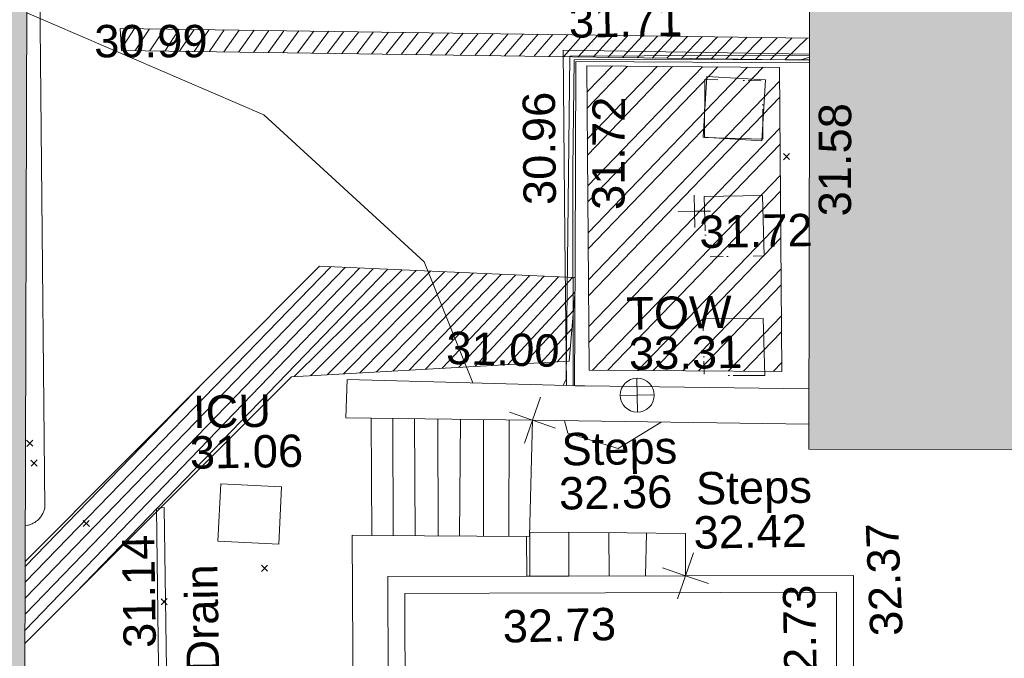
# Model space of a CAD drawing. Header units: millimetres. Extents: x -287732 to 520720, y -88450 to 287754.
# Tile 304 of 383: x 126117 to 137511, y 231778 to 239168. Entities that reach past the tile are written whole.
import ezdxf

# ---------------------------------------------------------------- set-up
doc = ezdxf.new("R2010")
doc.units = ezdxf.units.MM
for name, pattern in [('IMPORT-HIDDEN2 _3_', [4762.5, 3175, -1587.5]), ('IMPORT-UG_ELEC_STREET LIGHTING_QLB2 _2_', [2700, 1500, -300.0000000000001, 0, -250, 150, -300.0000000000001, 0, -200]), ('IMPORT-UG_UNIDENTIFIED_QLA _2_', [2350, 1500, -300.0000000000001, 0, -50, 150, -300.0000000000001, 0, -50])]:
    doc.linetypes.add(name, pattern=pattern)
for name, color, linetype, lineweight, true_color in [('00_TOPO_TOP_OF_WALL', 7, 'Continuous', 9, 0x666666), ('00_UAV_BUILDING_OUTLINE', 5, 'Continuous', 9, 0x0000ff), ('00_UAV_CONCRETE', 9, 'Continuous', 9, 0x808080), ('00_UAV_FENCE', 7, 'Continuous', 9, 0x264c2f), ('00_UAV_LAND_DRAIN', 7, 'Continuous', 9, 0xff7f7f), ('00_UAV_LEVEL_SPOT', 7, 'Continuous', 9, 0x666666), ('00_UAV_PIPE', 140, 'Continuous', 9, 0x00bfff), ('00_UAV_SERV_IC', 5, 'Continuous', 9, 0x0000ff), ('00_UAV_STEPS', 7, 'Continuous', 9, 0x666666), ('00_UAV_TOP_OF_WALL', 7, 'Continuous', 9, 0x666666), ('00_UAV_WALL', 7, 'Continuous', 9, 0x7c00a5), ('00_UAV_WALL_RETAINING', 7, 'Continuous', 9, 0x7c00a5), ('01_DTM_CONTOUR_MNR', 7, 'Continuous', 9, 0xa5a552), ('12333-PUM-2D-U-0001-C01 - Rev2_REVIT IMPORT_dwg', 7, 'Continuous', 9, 0x767676), ('A_RHA_Line', 7, 'Continuous', 9, 0x00a600), ('PUM-CHAMBER EXTENTS', 6, 'IMPORT-HIDDEN2 _3_', 9, 0xff00ff), ('PUM-SCAR', 7, 'Continuous', 9, 0x999999), ('PUM-UNIDENTIFIED UTILITIES-QLA', 7, 'IMPORT-UG_UNIDENTIFIED_QLA _2_', 9, 0x52a500)]:
    doc.layers.add(name, color=color, linetype=linetype, lineweight=lineweight, true_color=true_color)
doc.layers.add('A_RHA_Detail', color=7, linetype='Continuous', lineweight=9)
doc.layers.add('GEN-TEXT', color=7, linetype='Continuous', lineweight=9)
doc.styles.add('Swis721 Lt BT_2', font='swissl.ttf', dxfattribs={"height": 375})
pattern_1 = [(225, (-533641079.65, -725615854.3560001), (88.38834764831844, -88.38834764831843), [])]

# ---------------------------------------------------------------- blocks, each defined once
blk = doc.blocks.new('12333-PUM-2D-U-0001-C01 - Rev2_REVIT IMPORT_dwg_MSL_Node_Linework_1-2077247-Site Location Plan Proposed')
at = {"layer": '00_UAV_STEPS', "color": 254, "true_color": 0xcccccc, "flags": 128}
for points in [[(256.5421955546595, 704.8438894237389), (0, 0), (-704.8438894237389, 256.5421955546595)], [(704.8438894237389, -256.5421955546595), (0, 0), (-256.5421955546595, -704.8438894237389)]]:
    blk.add_lwpolyline(points, dxfattribs=at)
blk = doc.blocks.new('12333-PUM-2D-U-0001-C01 - Rev2_REVIT IMPORT_dwg_TOW-2077249-Site Location Plan Proposed')
at = {"layer": '00_TOPO_TOP_OF_WALL', "color": 254, "true_color": 0xcccccc, "flags": 128}
for points in [[(0, 525.0554400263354), (0, 0), (-525.0554401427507, 0)], [(525.0554401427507, 0), (0, 0), (0, -525.0554400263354)]]:
    blk.add_lwpolyline(points, dxfattribs=at)
at = {"layer": '00_TOPO_TOP_OF_WALL', "color": 254, "true_color": 0xcccccc}
blk.add_circle((0, 0), 525.0554401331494, dxfattribs=at)
blk = doc.blocks.new('12333-PUM-2D-U-0001-C01 - Rev2_REVIT IMPORT_dwg_UAV-2077255-Site Location Plan Proposed')
at = {"layer": '00_UAV_LEVEL_SPOT', "color": 254, "true_color": 0xcccccc, "flags": 128}
for points in [[(500.0000000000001, 0), (0, 0), (0, 500.0000000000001)], [(0, -500.0000000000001), (0, 0), (-500.0000000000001, 0)]]:
    blk.add_lwpolyline(points, dxfattribs=at)
blk = doc.blocks.new('12333-PUM-2D-U-0001-C01 - Rev2_REVIT IMPORT_dwg_MGS62954_T2_Galway_ITM_3d_Rev1-2077680-Site Location Plan Proposed')
at = {"layer": '00_UAV_CONCRETE', "color": 254, "true_color": 0xcccccc}
blk.add_line((534037992.8125167, 725786271.0693449), (534037985.938989, 725785812.7675687), dxfattribs=at)
at = {"layer": '00_UAV_CONCRETE', "color": 254, "true_color": 0xcccccc, "flags": 128}
blk.add_lwpolyline([(534041362.7486716, 725791794.5573869), (534038514.006, 725791892.9585), (534038497.2568781, 725789743.4878302), (534038483.7459459, 725788009.584895)], dxfattribs=at)
at = {"layer": '00_UAV_LAND_DRAIN', "color": 254, "true_color": 0xcccccc, "flags": 128}
blk.add_lwpolyline([(534033507.7019633, 725764811.5966702), (534033618.8120132, 725769810.1173351), (534033620.1505001, 725769870.3319999), (534033710.9611723, 725774809.2069005), (534033783.1505001, 725778735.332), (534033786.2570464, 725779808.4411135), (534033800.7308004, 725784808.1792247), (534033806.1505001, 725786680.3320003), (534033714.1505001, 725786670.3320001), (534033701.021753, 725783635.403292), (534033690.1505001, 725781122.332), (534033646.7268459, 725778636.0494431), (534033612.1504999, 725776656.332), (534033572.6233523, 725773636.6806085), (534033541.1505, 725771232.3320001), (534033494.1242883, 725768637.3769853), (534033425.1505001, 725764831.332), (534033400.665271, 725763638.341874), (534033389.2668344, 725763082.9775764)], dxfattribs=at)
at = {"layer": '00_UAV_PIPE', "color": 254, "true_color": 0xcccccc, "flags": 128}
blk.add_lwpolyline([(534032195.7518206, 725786498.7792832), (534032222.006, 725786501.9585), (534032232.7981554, 725786504.4832227), (534032243.4751199, 725786507.4576591), (534032254.0181624, 725786510.8765916), (534032264.4087868, 725786514.7340217), (534032274.6287644, 725786519.0231823), (534032284.660166, 725786523.7365489), (534032294.485393, 725786528.8658525), (534032304.0872087, 725786534.4020947), (534032313.4487682, 725786540.3355631), (534032322.5536483, 725786546.6558483), (534032327.006, 725786549.9584999), (534032335.6960213, 725786556.838062), (534032344.0903336, 725786564.0754899), (534032352.1742107, 725786571.6580868), (534032359.9334707, 725786579.5725497), (534032367.3545013, 725786587.8049946), (534032374.4242833, 725786596.3409789), (534032381.1304139, 725786605.1655272), (534032387.4611286, 725786614.2631584), (534032393.4053207, 725786623.6179125), (534032398.9525625, 725786633.2133776), (534032404.0931219, 725786643.0327203), (534032408.8179807, 725786653.0587142), (534032413.1188501, 725786663.2737699), (534032416.9881847, 725786673.6599672), (534032420.4191964, 725786684.1990848), (534032423.4058661, 725786694.8726339), (534032425.9429542, 725786705.6618891), (534032493.006, 725795458.9585)], dxfattribs=at)
at = {"layer": '00_UAV_SERV_IC', "color": 254, "true_color": 0xcccccc, "flags": 128}
for points in [[(534040169.0059999, 725791557.9585), (534040847.006, 725791505.9584999), (534040793.0456131, 725790802.3980715), (534040115.0456131, 725790854.3980718)], [(534034464.006, 725786942.9585), (534035167.006, 725786895.9585001), (534035122.7523807, 725786234.0373439), (534034419.7523808, 725786281.0373436)]]:
    blk.add_lwpolyline(points, close=True, dxfattribs=at)
at = {"layer": '00_UAV_STEPS', "color": 254, "true_color": 0xcccccc}
for p, q in [((534036470.0594898, 725787664.7129668), (534036449.8983588, 725786308.5243489)), ((534036720.7959411, 725787657.0685627), (534036702.0653383, 725786302.4028708)), ((534036968.4471253, 725786295.9363213), (534036987.1581118, 725787648.947765)), ((534037249.3412402, 725787640.9543768), (534037214.8359893, 725786289.9551096)), ((534037492.109551, 725786283.2241569), (534037517.6040834, 725787632.7756315)), ((534037784.7671595, 725786276.1197486), (534037813.8774758, 725787623.7429062)), ((534038946.0824285, 725786298.6766105), (534038941.2232025, 725785798.3866242)), ((534039380.991638, 725786286.4477288), (534039359.1886971, 725785792.0945296))]:
    blk.add_line(p, q, dxfattribs=at)
at = {"layer": '00_UAV_STEPS', "color": 254, "true_color": 0xcccccc, "flags": 128}
blk.add_lwpolyline([(534036217.3981228, 725787672.4160573), (534036202.9907179, 725786314.5181541), (534038027.6353947, 725786270.2240024), (534038083.0692115, 725787615.5358412), (534036217.3981228, 725787672.4160573)], dxfattribs=at)
blk.add_lwpolyline([(534038472.0184085, 725785805.4500805), (534038480.1011992, 725786311.779183), (534039830.9942005, 725786273.7944483), (534039822.3109896, 725785785.12264)], close=True, dxfattribs=at)
at = {"layer": '00_UAV_WALL', "color": 254, "true_color": 0xcccccc}
blk.add_line((534038083.0692115, 725787615.5358411), (534041281.0978068, 725787513.3356411), dxfattribs=at)
at = {"layer": '00_UAV_WALL', "color": 254, "true_color": 0xcccccc, "flags": 128}
for points in [[(534041288.8986073, 725787922.3571115), (534038696.9913853, 725788001.5374514), (534038585.0060002, 725788004.9585), (534038483.7459459, 725788009.584895), (534036949.4368198, 725788079.6847982), (534035947.1637779, 725788125.4769024), (534035926.4943786, 725787682.565559), (534036217.3981228, 725787672.4160572)], [(534036104.2378526, 725764808.5729617), (534035630.2775475, 725764808.1553998), (534035689.4244599, 725768411.136259), (534035726.1505, 725770648.332), (534035792.1285502, 725773409.9824679), (534035867.1694063, 725776550.9757928), (534036720.1505, 725776516.3320001), (534036743.9329351, 725777519.1580106), (534036756.1505001, 725778034.332), (534035874.1505001, 725778044.332), (534035917.8358616, 725781645.7849793), (534035974.5345253, 725786320.0640413), (534036202.9907179, 725786314.5181539)], [(534038472.0184085, 725785805.4500805), (534038019.9921241, 725785812.2549295), (534037985.938989, 725785812.7675688), (534036379.0060002, 725785836.9585), (534036343.5869633, 725783484.1751914), (534036283.006, 725779459.9585), (534036491.4555455, 725779456.8204796), (534037085.7291963, 725779447.8742243), (534039248.9596809, 725779415.3087347), (534041668.7411824, 725779378.8811005), (534041674.9963022, 725779794.3904521), (534041697.0119076, 725781256.8229243), (534041750.257991, 725784793.8049322), (534041764.7411824, 725785755.8811003), (534039822.3109896, 725785785.12264)]]:
    blk.add_lwpolyline(points, dxfattribs=at)
blk.add_lwpolyline([(534041475.567997, 725779577.9592772), (534041550.8299727, 725784577.3928086), (534041565.6630056, 725785562.707915), (534037551.5445808, 725785623.136858), (534036572.1791855, 725785637.8803233), (534036511.6606749, 725781617.812187), (534036482.0841768, 725779653.1316853), (534039516.8372066, 725779607.4462076)], close=True, dxfattribs=at)
at = {"layer": '00_UAV_WALL_RETAINING', "color": 254, "true_color": 0xcccccc, "flags": 128}
for points in [[(534041360.849954, 725791695.0014145), (534038658.006, 725791758.9585), (534038608.5148643, 725789463.0953615), (534038577.0901031, 725788005.3201637)], [(534038480.1011992, 725786311.779183), (534038029.6009691, 725786317.9261245), (534038019.992124, 725785812.2549295)]]:
    blk.add_lwpolyline(points, dxfattribs=at)
at = {"layer": '01_DTM_CONTOUR_MNR', "color": 254, "true_color": 0xcccccc, "flags": 128}
for points in [[(534032316.8409532, 725792431.4247524), (534035038.6938386, 725791203.850148), (534036861.9083895, 725789469.365447), (534037400.349969, 725788059.0833642)], [(534038447.4719086, 725788011.2421925), (534038483.6000001, 725788085.0000001), (534038589.87013, 725791820.7792208), (534041164.3984732, 725791787.8266499), (534041362.4691508, 725791779.9012014)], [(534038560.0979484, 725788006.0965055), (534038600.4906362, 725790520.2215868), (534038638.5714287, 725791778.5714285), (534039577.351454, 725791770.192794), (534041361.5167899, 725791729.9658015)], [(534038453.4041832, 725787603.7009537), (534038489.9808607, 725787457.7117747), (534039069.5527696, 725787270.793196), (534039572.9261433, 725787567.9241104)]]:
    blk.add_lwpolyline(points, dxfattribs=at)
at = {"xscale": 0.375, "yscale": 0.375, "zscale": 0.375}
for name, p in [('12333-PUM-2D-U-0001-C01 - Rev2_REVIT IMPORT_dwg_UAV-2077255-Site Location Plan Proposed', (534040000.0000001, 725790000)), ('12333-PUM-2D-U-0001-C01 - Rev2_REVIT IMPORT_dwg_TOW-2077249-Site Location Plan Proposed', (534039301.006, 725787883.9585001)), ('12333-PUM-2D-U-0001-C01 - Rev2_REVIT IMPORT_dwg_MSL_Node_Linework_1-2077247-Site Location Plan Proposed', (534038083.0692115, 725787615.5358411)), ('12333-PUM-2D-U-0001-C01 - Rev2_REVIT IMPORT_dwg_MSL_Node_Linework_1-2077247-Site Location Plan Proposed', (534039822.3109896, 725785785.12264))]:
    blk.add_blockref(name, p, dxfattribs=at)
at = {"layer": '00_UAV_BUILDING_OUTLINE', "color": 251, "true_color": 0x666666, "insert": (534041435.8492041, 725789916.717615), "char_height": 375, "width": 1495.902363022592, "attachment_point": 1, "rotation": 88.90739533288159, "line_spacing_factor": 1.005061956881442, "style": 'Swis721 Lt BT_2'}
blk.add_mtext('31.58', dxfattribs=at)
at = {"layer": '00_UAV_CONCRETE', "color": 251, "true_color": 0x666666, "insert": (534038024.3875789, 725790105.1927565), "char_height": 375, "width": 1495.902363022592, "attachment_point": 1, "rotation": 89.55354841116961, "line_spacing_factor": 1.005061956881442, "style": 'Swis721 Lt BT_2'}
blk.add_mtext('30.96', dxfattribs=at)
at = {"layer": '00_UAV_FENCE', "color": 251, "true_color": 0x666666, "insert": (534033093.3509043, 725792277.9912409), "char_height": 375, "width": 1495.902363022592, "attachment_point": 1, "rotation": 359.02454442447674, "line_spacing_factor": 1.005061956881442, "style": 'Swis721 Lt BT_2'}
blk.add_mtext('30.99', dxfattribs=at)
at = {"layer": '00_UAV_LAND_DRAIN', "color": 251, "true_color": 0x666666, "char_height": 375, "attachment_point": 1, "line_spacing_factor": 1.005061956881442, "style": 'Swis721 Lt BT_2'}
for s, insert, width, rotation in [('31.14', (534033306.2269902, 725785059.6118125), 1495.902363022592, 89.83413477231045), ('Land Drain', (534034033.2654653, 725783451.1146829), 2963.311347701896, 90)]:
    blk.add_mtext(s, dxfattribs=dict(at, insert=insert, width=width, rotation=rotation))
at = {"layer": '00_UAV_LEVEL_SPOT', "insert": (534040051.8765643, 725789949.1441547), "char_height": 375, "width": 1495.902363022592, "attachment_point": 1, "line_spacing_factor": 1.005061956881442, "style": 'Swis721 Lt BT_2'}
blk.add_mtext('31.72', dxfattribs=at)
at = {"layer": '00_UAV_SERV_IC', "color": 251, "true_color": 0x666666, "char_height": 375, "attachment_point": 1, "line_spacing_factor": 1.005061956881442, "style": 'Swis721 Lt BT_2'}
for s, insert, width in [('31.71', (534038585.5606508, 725792408.0707957), 1495.902363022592), ('ICU', (534034157.7249945, 725787968.0992165), 1021.012723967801), ('31.06', (534034112.8968439, 725787497.7202156), 1495.902363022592)]:
    blk.add_mtext(s, dxfattribs=dict(at, insert=insert, width=width))
at = {"layer": '00_UAV_STEPS', "char_height": 375, "attachment_point": 1, "line_spacing_factor": 1.005061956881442, "style": 'Swis721 Lt BT_2'}
for s, insert, width in [('Steps', (534038413.3789533, 725787460.595344), 1552.889119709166), ('32.36', (534038375.8595325, 725786950.4738364), 1495.902363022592), ('Steps', (534039962.3803866, 725786980.721221), 1552.889119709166), ('32.42', (534039924.8609656, 725786470.5997136), 1495.902363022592)]:
    blk.add_mtext(s, dxfattribs=dict(at, insert=insert, width=width))
at = {"layer": '00_UAV_TOP_OF_WALL', "char_height": 375, "attachment_point": 1, "line_spacing_factor": 1.005061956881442, "style": 'Swis721 Lt BT_2'}
for s, insert, width in [('TOW', (534039190.1945944, 725789018.3817598), 1343.937678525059), ('33.31', (534039212.6565018, 725788554.5338372), 1495.902363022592)]:
    blk.add_mtext(s, dxfattribs=dict(at, insert=insert, width=width))
at = {"layer": '00_UAV_WALL', "color": 251, "true_color": 0x666666, "char_height": 375, "width": 1495.902363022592, "attachment_point": 1, "line_spacing_factor": 1.005061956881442, "style": 'Swis721 Lt BT_2'}
for s, insert, rotation in [('31.00', (534037109.5630185, 725788659.5254502), 357.3840751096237), ('32.37', (534041949.8609921, 725785041.7455943), 91.38754466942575), ('32.73', (534040945.5524475, 725784347.337853), 89.98480113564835), ('32.73', (534037696.7839398, 725785422.6391405), 0.3379106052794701)]:
    blk.add_mtext(s, dxfattribs=dict(at, insert=insert, rotation=rotation))
at = {"layer": '00_UAV_WALL_RETAINING', "color": 251, "true_color": 0x666666, "insert": (534038815.3161215, 725790037.5067288), "char_height": 375, "width": 1495.902363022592, "attachment_point": 1, "rotation": 88.76508574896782, "line_spacing_factor": 1.005061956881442, "style": 'Swis721 Lt BT_2'}
blk.add_mtext('31.72', dxfattribs=at)
blk = doc.blocks.new('12333-PUM-2D-U-0001-C01 - Rev2_REVIT IMPORT_dwg-1620468-Site Location Plan Proposed')
at = {"layer": 'PUM-CHAMBER EXTENTS', "true_color": 0xffaaff}
h = blk.add_hatch(dxfattribs=at)
h.set_pattern_fill('FP_3', color=211, style=0, pattern_type=2)
h.set_pattern_definition([(45, (-533641079.65, -725615854.3560001), (-265.1650429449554, 265.1650429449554), []), (45, (-533640902.873, -725615854.3560001), (-265.1650429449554, 265.1650429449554), [])])
h.paths.add_polyline_path([(399900.3501528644, 172273.6438213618), (399933.3501529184, 175792.6438213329), (397703.350152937, 175849.6438213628), (397670.350152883, 172330.6438213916)])
at = {"layer": 'PUM-SCAR', "true_color": 0xdddddd}
h = blk.add_hatch(dxfattribs=at)
h.set_pattern_fill('FP_13', color=254, style=0, pattern_type=2)
h.set_pattern_definition(pattern_1)
h.paths.add_polyline_path([(400281.7652384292, 175870.2769321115), (400278.9537443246, 176126.0490083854), (392312.3501528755, 176378.6438213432), (392322.3501528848, 176122.6438212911), (400281.2644223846, 175870.292811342)])
h = blk.add_hatch(dxfattribs=at)
h.set_pattern_fill('FP_13', color=254, style=0, pattern_type=2)
h.set_pattern_definition(pattern_1)
h.paths.add_polyline_path([(391088.3283166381, 169283.6795208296), (394223.3501528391, 172312.6438213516), (397440.3501529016, 172437.6438213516), (397518.3501528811, 173207.6438213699), (397517.3501528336, 173404.6438212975), (394571.3501528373, 173585.6438212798), (391107.5848834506, 170227.136472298), (391105.7676014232, 170138.1004889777)])
at = {"layer": 'GEN-TEXT', "color": 253, "true_color": 0xaaaaaa}
for p, q in [((399960.9948138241, 174724.288482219), (400031.7054919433, 174794.9991603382)), ((400031.7054919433, 174724.288482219), (399960.9948138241, 174794.9991603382)), ((391146.9948138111, 171560.2884822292), (391217.7054919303, 171630.9991603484)), ((391217.7054919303, 171560.2884822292), (391146.9948138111, 171630.9991603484)), ((391192.994813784, 171330.2884822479), (391263.7054919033, 171400.9991603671)), ((391263.7054919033, 171330.2884822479), (391192.994813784, 171400.9991603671)), ((391784.9948138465, 170621.2884823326), (391855.7054919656, 170691.9991604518)), ((391855.7054919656, 170621.2884823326), (391784.9948138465, 170691.9991604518)), ((393837.9948138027, 170066.2884822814), (393908.7054919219, 170136.9991604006)), ((393908.7054919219, 170066.2884822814), (393837.9948138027, 170136.9991604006)), ((392670.9948137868, 169700.2884822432), (392741.705491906, 169770.9991603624)), ((392741.705491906, 169700.2884822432), (392670.9948137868, 169770.9991603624))]:
    blk.add_line(p, q, dxfattribs=at)
at = {"layer": 'PUM-CHAMBER EXTENTS', "color": 211, "linetype": 'Continuous', "true_color": 0xffaaff, "flags": 128}
blk.add_lwpolyline([(397670.3501528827, 172330.6438213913), (399900.3501528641, 172273.6438213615), (399933.3501529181, 175792.6438213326), (397703.3501529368, 175849.6438213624)], close=True, dxfattribs=at)
at = {"layer": 'PUM-SCAR', "color": 254, "true_color": 0xdddddd}
blk.add_line((400281.7652384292, 175870.2769321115), (392322.3501528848, 176122.6438212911), dxfattribs=at)
at = {"layer": 'PUM-SCAR', "color": 254, "true_color": 0xdddddd, "flags": 128}
for points in [[(392322.3501528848, 176122.6438212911), (392312.3501528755, 176378.6438213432), (400286.6386407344, 176125.8053455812)], [(397517.3501528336, 173404.6438212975), (394571.3501528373, 173585.6438212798), (391107.5848834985, 170227.1364723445)], [(391088.3283166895, 169283.6795208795), (394223.3501528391, 172312.6438213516), (397440.3501529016, 172437.6438213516), (397518.3501528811, 173207.6438213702)]]:
    blk.add_lwpolyline(points, dxfattribs=at)
at = {"layer": 'PUM-UNIDENTIFIED UTILITIES-QLA', "color": 9, "true_color": 0xc5e1aa, "flags": 128}
for points in [[(399725.350152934, 174966.6438213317), (399051.350152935, 174996.6438213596), (399066.3501528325, 175669.6438213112), (399740.3501527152, 175639.6438212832)], [(399037.350152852, 174314.6438213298), (399712.3501528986, 174314.6438213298), (399719.3501528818, 173616.643821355), (399044.3501528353, 173616.643821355)], [(399701.3501528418, 172231.6438213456), (399694.3501528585, 172890.6438213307), (398994.3501529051, 172900.6438213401), (399001.3501528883, 172241.643821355)]]:
    blk.add_lwpolyline(points, close=True, dxfattribs=at)
blk.add_blockref('12333-PUM-2D-U-0001-C01 - Rev2_REVIT IMPORT_dwg_MGS62954_T2_Galway_ITM_3d_Rev1-2077680-Site Location Plan Proposed', (-533641079.6498471, -725615854.3561786))

msp = doc.modelspace()

# ---------------------------------------------------------------- hatches: boundary and pattern name
at = {"layer": 'A_RHA_Detail', "true_color": 0xc0c0c0}
h = msp.add_hatch(color=9, dxfattribs=at)
h.paths.add_polyline_path([(-80880.60083809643, -68502.79057078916), (-80400.865924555, -68483.41509113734), (-80400.865924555, -62984.64684185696), (-24474.85765177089, -63009.32043784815), (-24456.14471271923, -50840.30023858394), (-36622.55041039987, -50831.65104353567), (-36622.55041039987, -44228.57792613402), (-50959.0526582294, -44218.38599194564), (-50959.0526582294, -42573.78171514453), (-54563.9325804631, -42571.21897729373), (-54565.69773352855, -45054.17447474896), (-92408.82109321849, -45027.27149621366), (-92411.78875845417, -49201.74309222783), (-100061.9988811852, -49201.74309222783), (-100052.2214449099, -64852.82557838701), (-86120.90825229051, -64852.82557838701), (-86092.1662649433, -62957.90041523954), (-84861.10047608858, -62957.90041523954), (-84854.79052929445, -68240.109737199), (-80870.60226892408, -68240.10973722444)])
h.paths.add_polyline_path([(-137238.9269902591, -68461.9384092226), (-132719.7426408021, -68433.0633692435), (-132847.0731201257, -62850.04282283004), (-130454.6837966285, -62916.63108078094), (-130498.2830220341, -61355.85393642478), (-117581.136331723, -61423.42893438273), (-117492.3908565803, -49183.91309190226), (-125136.5200282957, -49178.47881952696), (-125133.572703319, -45032.61887136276), (-163007.1824077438, -45005.6942194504), (-163007.1824076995, -44090.2963411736), (-163123.8521269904, -44090.21339942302), (-163122.6389897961, -42383.75184302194), (-166563.8543419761, -42383.75184298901), (-166565.034908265, -44044.39824208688), (-193158.4656786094, -44025.49275805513), (-193195.152889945, -62863.65652504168), (-137269.7106414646, -62916.63108078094), (-137254.3708868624, -65679.90523788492)])
h.paths.add_polyline_path([(120310.9497607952, -32334.28230164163), (120312.4652266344, -31610.73011961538), (133451.2244789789, -31638.24899384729), (133469.2230092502, -19717.98315780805), (121295.7536929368, -19692.48606430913), (121319.8434528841, -8190.941560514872), (112277.0825930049, -8172.001674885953), (112263.1770823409, -14811.1234547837), (78285.85310969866, -14739.95861438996), (78292.82277619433, -8167.077575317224), (75241.99098605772, -8160.673431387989), (69355.76844233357, -8152.931592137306), (69353.6659720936, -9156.74635762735), (68372.60878945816, -9154.691552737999), (68372.60878945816, -13705.52853215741), (69333.7233474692, -13707.54156770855), (69325.07112547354, -16249.53369228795), (66623.4489111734, -16249.53369228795), (66619.79243935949, -17995.29925530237), (65989.07757494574, -17995.2992552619), (65985.44262772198, -19730.78799483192), (57152.23993377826, -19712.28702421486), (57127.42535098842, -31559.89463417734), (70277.87165424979, -31587.43801817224), (70277.87165431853, -32271.7414715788), (78263.96947909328, -32285.12944888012), (78266.62661740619, -31019.79372153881), (112335.8856506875, -31091.15111860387), (112335.8856506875, -32317.57330553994), (119781.4233959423, -32333.17321913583)])
h.paths.add_polyline_path([(7503.717409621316, -1791.439263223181), (15482.43097392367, -674.0213231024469), (15484.0826588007, 148.1327206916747), (56188.28042539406, 205.5276654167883), (56155.84326007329, 14338.3166313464), (18016.62665935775, 14236.48149539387), (17967.9025208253, 34313.18372071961), (21727.10644863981, 34324.0692624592), (21708.90974962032, 40608.10218321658), (18009.66447159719, 40608.10218321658), (17995.54603706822, 45483.75063442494), (9770.084204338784, 45420.6329473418), (3966.213879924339, 45446.76585222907), (3984.771235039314, 14176.56786832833), (1023.062455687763, 14176.56786837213), (-276.5134647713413, 14190.52623461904), (-231.6790044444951, 5968.135265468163), (-226.4491536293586, 193.7444677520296), (553.0869992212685, 183.4716499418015), (7477.609307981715, 143.2867586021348), (7488.638446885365, -674.0213231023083)])
h.paths.add_polyline_path([(77755.59663317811, 53.47451145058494), (77729.51881611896, 1699.844979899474), (94464.47132486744, 1659.976083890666), (94606.37913471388, 17991.390236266), (88810.4190114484, 18015.03260816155), (88799.89418497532, 14436.74271609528), (69413.88950349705, 14457.8773889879), (69377.35724448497, 99.62816357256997), (75241.99098605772, 67.32134432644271)])
h.paths.add_polyline_path([(61252.12079701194, 46453.95617366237), (105774.7348988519, 46472.68783506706), (105768.2642198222, 61852.61234306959), (92285.13876309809, 61852.61234306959), (92308.59670399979, 65784.30757140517), (96107.4668000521, 65767.60445243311), (96059.68081117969, 75209.20847378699), (101084.8427276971, 75071.88872764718), (104988.0046543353, 74765.36560406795), (108403.6894220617, 74363.8408943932), (112009.2703903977, 73787.25420861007), (115645.3524815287, 73049.69667206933), (116890.8108051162, 72761.69136252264), (120208.9929833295, 71893.18353872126), (120865.241739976, 71703.68484519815), (124135.6329506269, 70669.67317906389), (127435.6253142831, 69480.50055823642), (127820.4368670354, 69394.93141813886), (128274.3081769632, 69331.69585753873), (128731.8791144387, 69306.66104516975), (129189.9401488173, 69320.00258290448), (129645.2782985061, 69371.62688826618), (130094.6997111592, 69461.17185603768), (130535.0520071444, 69588.00939074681), (130963.246434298, 69751.24981927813), (131376.2795165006, 69949.74812590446), (131771.2541232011, 70182.11198903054), (132162.5575600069, 70460.5404660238), (132496.0921583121, 70741.69081113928), (132820.871367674, 71064.98072578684), (133117.4593294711, 71414.31364272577), (133383.77568926, 71787.23923950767), (133616.5473239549, 72178.5372844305), (133817.1647262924, 72590.54524898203), (133982.6025969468, 73017.89547513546), (134111.7005086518, 73457.59040801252), (134203.5529320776, 73906.54590458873), (134257.5155883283, 74361.61286216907), (134272.5462649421, 74819.5993153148), (134250.5259875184, 75277.29281745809), (134189.6227572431, 75731.48297747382), (134090.9274700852, 76178.98397757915), (133955.1324028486, 76616.65691993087), (133783.1900598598, 77041.43184345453), (133576.3064937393, 77450.32925647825), (133335.932843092, 77840.48103920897), (133063.7551572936, 78209.15055532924), (132761.6825665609, 78553.75185442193), (132431.8338935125, 78871.8678050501), (132076.5227905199, 79161.26705197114), (131698.2415080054, 79419.91966861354), (131299.6434187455, 79646.01139197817), (131093.5942456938, 79746.34209763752), (132146.0467355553, 83110.22226145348), (122787.7632953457, 86282.54285518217), (121604.3555412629, 82800.3591886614), (117095.9864227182, 83870.84033785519), (116841.9598400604, 83526.35449572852), (116120.5435466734, 91221.93611972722), (110237.7341284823, 91274.27491021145), (110194.3680786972, 90435.39030214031), (104988.0046543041, 90486.49901390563), (104973.2761846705, 94309.82427956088), (103746.1314668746, 94309.8242795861), (103839.9937121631, 122852.1474271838), (96365.09202306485, 122931.9599470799), (96350.3400238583, 123952.4168585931), (104555.5505249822, 123902.1925226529), (104607.3234458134, 120248.5396156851), (125502.5015002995, 120134.1933400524), (125662.0200253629, 137657.3796882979), (114479.5865733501, 137699.2256881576), (114382.306264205, 129149.9458158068), (104644.159003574, 129187.9975073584), (104577.9931702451, 126217.3903144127), (101184.4926406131, 126159.1566967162), (101264.6166812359, 135959.2655565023), (89967.23178808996, 135988.8856164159), (89927.63362986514, 125823.6463181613), (93630.53562302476, 125840.7948842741), (93580.65688892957, 122931.9599470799), (88697.38835376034, 122904.7310126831), (88679.3898954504, 95739.09143775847), (86378.25848996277, 95739.09143775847), (86378.18187189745, 96178.1008337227), (83279.50743284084, 96200.92083327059), (83273.62493422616, 95735.74732133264), (70169.67509619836, 95733.22421950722), (70166.26842742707, 96272.07409347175), (66674.99731294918, 96257.14073655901), (66654.74538556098, 95755.71092136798), (65784.77231079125, 95755.71092136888), (65887.65094984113, 117470.630565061), (53473.3427162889, 117487.9046429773), (53434.44066309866, 98570.46349063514), (40649.41626916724, 98570.46349063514), (40610.16711559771, 94406.01479078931), (38853.82372868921, 94410.36303440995), (38848.65589191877, 89463.65332729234), (40612.46601912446, 89518.45976927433), (40665.38257362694, 86257.73741128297), (38372.19584460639, 86305.72309285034), (38369.79374539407, 76901.0507917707), (50937.9512507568, 76944.40198294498), (50922.88567286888, 74598.78180889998), (56484.9061132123, 74588.85093771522), (56484.9061132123, 75194.85181995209), (92465.4037153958, 75233.0258166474), (92645.92783662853, 71766.64845094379), (89810.55521366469, 69362.83965827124), (85313.16173974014, 69360.94750420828), (85313.16173974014, 66907.4050808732), (75210.14498263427, 66903.15451589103), (75210.14498263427, 63815.70944550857), (70819.40014309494, 63815.70999200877), (70819.21601505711, 64253.35708059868), (69456.83415683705, 64253.35708059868), (69455.7195737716, 66901.99623166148), (61303.32856759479, 66898.5668068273), (61304.56054988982, 63970.32021231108), (70500.41048208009, 63970.32021219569), (70500.4088543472, 61852.59006207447), (61245.6438848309, 61848.69637488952), (61252.03558504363, 46656.49344428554)])
h.paths.add_polyline_path([(-17153.16561239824, 48569.32684293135), (-17153.16561224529, 60770.38083685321), (-29362.88357759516, 60774.70428694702), (-29362.88357759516, 67399.20394580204), (-43507.24466814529, 67405.01911303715), (-43488.5313307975, 69093.07334175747), (-45766.41866231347, 69109.32868388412), (-45794.3462003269, 67405.01911303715), (-47272.11273194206, 67404.2124544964), (-47272.44887633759, 66454.91798908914), (-86004.56386332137, 66468.63299519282), (-86006.66970787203, 60521.58362721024), (-92662.87722510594, 60521.58362721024), (-92665.2138765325, 50184.35611932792), (-79752.0168396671, 50179.78309939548), (-79752.016597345, 48591.4932381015), (-17157.7163123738, 48569.32845417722)])
h.paths.add_polyline_path([(-201056.4185878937, 48628.75479108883), (-138377.9751621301, 48634.64535779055), (-138377.9751621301, 50133.28201003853), (-125467.710581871, 50134.49626164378), (-125468.6909603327, 60566.1903686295), (-132186.8595614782, 60565.86652591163), (-132187.4203588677, 66533.0197876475), (-170643.3098734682, 66805.61809689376), (-170643.3098732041, 67738.78475848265), (-200340.0100486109, 67488.93693764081), (-200348.7171487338, 60827.78025104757), (-201057.5650552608, 60827.71357558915), (-201056.6510294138, 51102.04313372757)])
h.paths.add_polyline_path([(-240051.5126725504, 54769.19491160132), (-239444.490259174, 54811.10754483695), (-239186.5396223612, 54841.92927608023), (-238764.8191577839, 54940.98166103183), (-238382.4735933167, 55122.46891388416), (-237990.3402229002, 55354.87497234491), (-237269.2031023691, 55936.21515020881), (-237032.4836384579, 56225.56611516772), (-236793.0039602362, 56569.31473944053), (-236554.5880578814, 57004.26389721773), (-236432.7219585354, 57267.46508908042), (-236300.081527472, 57753.26238983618), (-236250.7285154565, 58017.17885684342), (-236235.6490609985, 58516.21786804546), (-236233.2538429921, 58987.85640053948), (-236213.7029795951, 59823.48083769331), (-236363.8287855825, 59820.86038205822), (-236634.0279869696, 60698.06075827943), (-236391.9547756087, 61432.19726339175), (-236225.4740089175, 61435.10319600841), (-236201.6036569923, 62637.68779596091), (-232563.5271750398, 62639.28734435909), (-232563.5271750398, 63049.03842404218), (-232732.1945866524, 63049.15302218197), (-232860.1521277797, 63457.95890274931), (-232731.606808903, 63914.24862697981), (-232560.8209656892, 63914.24862697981), (-232515.1276847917, 70598.00033009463), (-240628.6947849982, 70598.85496273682), (-240629.7923196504, 72350.98321577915), (-246412.6011212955, 72347.36085933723), (-246412.6011212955, 70616.45923936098), (-254449.5805725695, 70618.60952619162), (-254454.637144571, 70754.06491720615), (-254469.7140363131, 73191.66276250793), (-263883.2532625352, 73267.83063688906), (-263902.4181505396, 68260.74348553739), (-263714.8217520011, 68259.82096572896), (-263552.9672900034, 67819.65434396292), (-263719.0883117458, 67392.2068408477), (-263913.6298699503, 67392.20684284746), (-263956.7001913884, 58633.76423459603), (-260181.1963171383, 58611.22607638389), (-260192.3146983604, 56354.25111579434), (-257184.684388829, 56339.46086021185), (-257213.4419957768, 57092.93866021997), (-257338.5163846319, 57093.27331223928), (-257471.0109294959, 57531.74572308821), (-257338.5163845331, 58062.22513696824), (-257203.4956297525, 58064.06881289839), (-257173.5751889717, 58598.54056692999), (-256478.2273617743, 58575.27357994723), (-256478.2273617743, 58788.51859473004), (-256013.0091299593, 58911.92701534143), (-255397.0786664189, 58780.99767617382), (-255397.0786664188, 58595.982422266), (-243809.885361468, 58585.92793201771), (-243805.3570672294, 58352.04527760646), (-243740.939469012, 57884.52572680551), (-243619.0830608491, 57421.84877545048), (-243424.3877545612, 56943.65915412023), (-243247.1437899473, 56608.24157713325), (-243003.0710579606, 56249.99021479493), (-242732.2093200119, 55932.75703082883), (-242371.7230178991, 55603.12658811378), (-242141.255125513, 55424.88676767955), (-241804.9643037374, 55216.88439822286), (-241529.4640827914, 55077.02869055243), (-241100.6275144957, 54917.18295003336), (-240836.2134980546, 54840.82833176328), (-240453.4486195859, 54788.60784130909), (-240218.9578693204, 54777.28227442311)])
h.paths.add_polyline_path([(40276.69022552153, 59895.36417752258), (40328.62676029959, 69196.9439153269), (36588.99968785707, 69217.8245910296), (36619.46637569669, 74674.25962428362), (32264.36460078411, 74687.02318924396), (32233.48293867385, 69156.26826306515), (11916.69390495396, 69269.70959686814), (11966.66200111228, 78218.75165974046), (29087.509017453, 78123.15526808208), (29143.44567205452, 88141.1370047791), (15719.348796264, 88216.09212953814), (15732.60379610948, 90589.9978889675), (4594.294101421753, 90652.19003489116), (4525.129359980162, 78265.12250449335), (10096.76365553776, 78234.01258731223), (10077.43887221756, 74773.03821910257), (4547.641142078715, 74803.91453678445), (4465.579974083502, 60107.1600234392), (19125.89094760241, 60025.30234268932), (19139.86249374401, 62527.53804644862), (31738.59196305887, 62457.19146404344), (31724.55430858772, 59943.11609815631), (38369.79364225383, 59906.01157293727)])
h.paths.add_polyline_path([(-246083.0241259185, 72334.29150213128), (-246083.0594797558, 72334.30275087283), (-246208.2905500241, 72334.29150213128)])
h.paths.add_polyline_path([(-114575.3004830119, 112178.0758695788), (-114575.3246435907, 112178.0758695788), (-114707.2752166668, 115801.5811617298)])
h.paths.add_polyline_path([(-154699.9178765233, 101760.4080976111), (-114382.050333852, 101776.0542914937), (-114382.050333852, 106926.9360164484), (-113755.641395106, 106927.1792101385), (-113757.5507412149, 111847.2721531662), (-114431.6837526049, 111847.2721531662), (-114431.8097758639, 112178.0758695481), (-114575.3004830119, 112178.0758695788), (-114578.9984943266, 121707.2390833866), (-123056.9849702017, 121707.2390833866), (-123068.8201032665, 156452.7036899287), (-119381.2340625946, 156454.1348067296), (-119381.2340625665, 160165.8597952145), (-115501.031452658, 160167.3662801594), (-115503.3750945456, 166206.5793118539), (-132411.7987151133, 166599.6604729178), (-132411.8243278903, 166665.6603411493), (-135275.0124468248, 166664.5490317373), (-135275.0124468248, 166628.1883101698), (-135911.3205076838, 166628.1944502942), (-135911.3479256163, 166352.1604668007), (-152521.1633846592, 166345.7146753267), (-152518.3680955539, 159142.6836790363), (-150699.3133726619, 159117.9265656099), (-150758.5477087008, 122560.691203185), (-151059.2005266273, 122560.691203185), (-151061.0981347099, 121302.4374932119), (-154138.3148337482, 121372.6012653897), (-154138.3148337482, 121865.1834517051), (-154704.3888425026, 121867.2611370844), (-154688.5451973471, 119352.3937021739), (-154745.5933227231, 119352.3715636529), (-154745.5763474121, 118722.1532660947), (-160794.1544526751, 118748.7442832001), (-160794.1544526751, 119410.5425977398), (-163852.1622693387, 119422.408321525), (-163855.0715294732, 118762.2003111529), (-167568.6765459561, 118778.5256058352), (-166634.6619849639, 124395.1277019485), (-166930.050559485, 124500.0918161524), (-167568.6765459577, 124707.6250903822), (-168028.2173235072, 124841.3808647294), (-168630.5006276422, 124991.3056740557), (-169238.2056069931, 125117.4693074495), (-169850.3952285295, 125219.6772876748), (-170466.1255403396, 125297.7720169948), (-171089.11025998, 125351.8553033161), (-171704.4065937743, 125381.1774255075), (-172325.0479971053, 125386.3595015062), (-172782.2248668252, 125374.5832362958), (-173401.7764235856, 125337.4554476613), (-174109.844898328, 125263.4341236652), (-174634.1213722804, 125190.4100126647), (-175245.0145766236, 125080.719099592), (-176047.1958093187, 124895.7675260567), (-176665.4852587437, 124724.7228134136), (-177045.3001228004, 124609.1129151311), (-177631.5127792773, 124405.2077276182), (-176665.4852586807, 118818.5158794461), (-177558.9402083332, 118822.4435768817), (-177662.2853368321, 125263.4341236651), (-176365.3912351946, 126542.9270807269), (-159462.2970490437, 126319.910391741), (-157057.7396790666, 128609.0850976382), (-157060.6673204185, 136153.1661957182), (-158638.8016610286, 137740.2441626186), (-159352.3735831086, 137740.2441626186), (-161634.4140634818, 140201.1078539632), (-168727.9404945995, 140256.8191146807), (-171035.0401161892, 137942.8847305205), (-174184.1459014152, 137942.8847305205), (-176460.1167434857, 140292.2858551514), (-177341.6856934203, 140292.2858551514), (-177341.7113613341, 140358.4281613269), (-183428.5803825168, 140356.0660244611), (-185921.6385985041, 137917.4639994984), (-185921.6385985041, 131757.3091155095), (-186906.8767412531, 131756.9267733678), (-187725.3914540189, 130809.9989183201), (-187724.058890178, 127376.1828148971), (-186481.0281350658, 126304.5577463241), (-186479.4846754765, 122327.2959175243), (-185176.2828158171, 121059.4673825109), (-180304.1129154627, 121059.4673824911), (-180304.1136492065, 118802.0484409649), (-193555.3706955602, 118802.0484409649), (-193555.368699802, 133117.8341649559), (-192593.6442938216, 133118.2073819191), (-192593.6442938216, 134200.8158367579), (-192224.6284783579, 134200.9592041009), (-192225.5653014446, 136615.0101267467), (-192595.0012460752, 136615.0101267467), (-192595.4357332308, 137734.4745165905), (-193589.2709668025, 137734.4746851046), (-193589.2685988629, 147474.570583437), (-193163.2062206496, 147492.8644732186), (-192765.7252967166, 147531.087133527), (-192359.9383250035, 147589.5931622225), (-192199.8207947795, 147616.5827294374), (-191882.7548926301, 147682.9245600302), (-191568.5380070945, 147761.6632019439), (-191257.654638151, 147852.677242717), (-190828.6072909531, 148002.2045655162), (-190647.7999969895, 148070.9514233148), (-190349.7690789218, 148197.8750094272), (-190056.9509284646, 148336.4013817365), (-189769.797051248, 148486.3169427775), (-189405.3590254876, 148698.0567944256), (-189132.906026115, 148873.2749095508), (-188867.542109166, 149059.0543929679), (-188609.6764469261, 149255.1087866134), (-188354.9814055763, 149465.3525772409), (-188079.6339208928, 149713.879248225), (-187884.9836199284, 149901.8220103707), (-187545.928247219, 150265.8040604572), (-187446.29984479, 150378.3960832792), (-187241.3270201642, 150629.2310214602), (-187046.3599558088, 150887.9197697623), (-186861.6992771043, 151154.0634500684), (-186546.1373636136, 151669.829875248), (-186524.4196769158, 151707.0632450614), (-163675.2898318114, 151669.829875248), (-163687.5843045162, 148134.07679455), (-157303.6541541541, 148136.492106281), (-157303.6541541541, 155759.91501608), (-157557.4317586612, 155765.0384228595), (-157555.9168973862, 166678.0466575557), (-187009.2021991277, 166699.7464767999), (-187013.0952111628, 162054.4009359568), (-188707.17754695, 162044.5925187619), (-188705.9961892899, 155021.5333641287), (-188737.9999316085, 154650.5326604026), (-188799.0133969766, 154283.1866125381), (-188857.2045401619, 154035.4341107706), (-188966.1106131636, 153679.3368924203), (-189102.6200311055, 153332.8820747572), (-189265.8911675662, 152998.2056672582), (-189454.9174011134, 152677.371060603), (-189645.2484685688, 152421.3220123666), (-189916.9563410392, 152104.2450531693), (-190212.7041973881, 151809.4634871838), (-190530.6686598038, 151538.7947471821), (-190868.8893671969, 151293.9075915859), (-191225.281078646, 151076.3118324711), (-191597.6465194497, 150887.3490191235), (-192092.8415776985, 150682.5621956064), (-192519.2468154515, 150561.8451365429), (-192903.8930791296, 150482.240889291), (-193187.215491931, 150440.8868273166), (-193594.1866364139, 150407.1257787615), (-193594.5952989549, 151459.9895227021), (-205369.2399268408, 151455.4201247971), (-205354.4523517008, 113350.0822379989), (-207187.1580384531, 113349.3710182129), (-207184.3024929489, 105991.0636522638), (-205312.8748221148, 105991.1901500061), (-205311.2362476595, 101769.6553082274), (-175488.6451201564, 101781.2285901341), (-175488.6451201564, 110889.6985621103), (-154703.4627663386, 110897.5679794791), (-154700.2792295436, 102691.5597281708)])
h.paths.add_polyline_path([(193735.9435693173, 113047.8274774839), (208865.0938716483, 114991.0266430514), (208976.1154123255, 114126.6471160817), (216447.8967332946, 115086.3281915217), (216038.7305308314, 118271.9702413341), (232648.5073383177, 120405.3421626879), (233425.993615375, 114352.0734369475), (240632.2017567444, 115277.6440988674), (239854.8412683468, 121329.9334727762), (256406.8682407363, 123455.8879629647), (257091.7572256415, 118089.1198988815), (264572.2871227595, 119040.8180953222), (261877.8350555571, 138524.7609215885), (259178.7147038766, 138221.6086035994), (259197.3483655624, 137439.0084132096), (254686.1480587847, 136897.0007612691), (255412.6810205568, 131314.8303176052), (240852.7447969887, 129522.4514056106), (239771.0426543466, 137918.8519126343), (240649.5822431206, 138010.1984551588), (240062.3063116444, 142776.6750342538), (239165.7694642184, 142685.0143484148), (237630.9646614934, 151018.3171732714), (266172.8791088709, 154560.7889781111), (271297.1876944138, 142612.4006970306), (276531.7397502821, 144861.098714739), (274941.5029779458, 148527.9037281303), (302074.5307653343, 160134.9084326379), (300215.9323773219, 164320.1841173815), (301528.1613272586, 164907.0997989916), (300405.1237791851, 167477.8916353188), (299016.6944531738, 166945.7181824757), (295626.7488506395, 174518.754428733), (294333.0289184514, 177537.1551681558), (287288.8475947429, 174518.754428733), (289427.6893504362, 169661.0163463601), (272956.7816584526, 162557.1203578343), (271943.2187787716, 164897.4305293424), (267016.3118217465, 162764.0369715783), (268502.3094164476, 159357.0430143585), (265200.4029574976, 157946.4096681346), (226856.416695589, 153146.7821792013), (227510.3041274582, 148852.0205334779), (228280.9873165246, 141179.0007483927), (227302.3544112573, 141050.281300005), (227895.3788235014, 136433.1758633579), (228748.5501749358, 136523.8855003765), (229602.3077302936, 128023.7667641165), (217691.2359889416, 126493.8999679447), (217642.3600127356, 126874.433267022), (215138.5007311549, 126552.8357430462), (215194.9980427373, 126112.965074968), (215015.6132226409, 126089.924757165), (214840.9672575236, 127449.66446064), (192258.7012018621, 124549.1816390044), (193486.3576426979, 114991.0266430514)])
h.paths.add_polyline_path([(-78076.24187439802, 117605.5188722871), (-78076.23951902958, 117610.0871211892), (-78070.318122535, 129485.7330792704), (-74723.15926543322, 129478.385255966), (-74723.15926543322, 125435.7860624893), (-48015.64546086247, 125380.0246061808), (-47996.55031653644, 135872.5822179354), (-61198.15919578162, 135901.5630078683), (-74714.72264144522, 135923.5088764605), (-74723.6287602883, 131865.2975510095), (-78070.318122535, 131872.642169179), (-78062.97909487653, 149549.7689430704), (-58292.26570492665, 149541.5607197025), (-58292.26570491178, 148946.2407608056), (-37707.70924046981, 148937.6946533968), (-37703.30827430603, 159740.0672041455), (-44148.26955755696, 159742.7429641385), (-44148.26955755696, 162961.3319174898), (-49829.95437583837, 162961.3319174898), (-49830.92144130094, 160632.0129326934), (-78494.09026625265, 160643.9130440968), (-78494.09026625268, 161615.1537738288), (-78739.225852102, 161615.2555472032), (-78691.7919454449, 168187.9195488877), (-90844.57645036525, 168126.8149079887), (-90962.52567694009, 152686.7636277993), (-89064.97866809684, 152685.9758215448), (-89079.54115380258, 117610.0871211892), (-78374.80218507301, 117605.6428258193)])
h.paths.add_polyline_path([(69254.82576126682, 129235.9722870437), (69259.97086178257, 136167.789247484), (86068.0992678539, 136131.0235193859), (86008.66431381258, 164703.3084147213), (58789.63167882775, 164723.511581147), (58789.63167882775, 170119.2062865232), (54460.1632489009, 170122.4198087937), (54457.21717773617, 166153.279245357), (47042.2151650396, 166158.7829869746), (47041.10931533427, 164668.9097040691), (39173.27935198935, 164674.7495545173), (39172.83712618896, 164078.9539098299), (17014.87910992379, 164095.4005254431), (17002.38841206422, 147267.1142245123), (12659.63471563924, 147267.1142245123), (12653.60087534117, 139137.9291796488), (17031.41608901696, 139134.6797717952), (17024.5879174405, 129935.3194463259), (39191.34773726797, 129918.8662983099), (39191.34773726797, 129258.2867272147), (69014.0340609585, 129236.1510132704)])
h.paths.add_polyline_path([(39265.62356917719, 139467.8223435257), (33050.91021530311, 139484.1586867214), (33087.56357182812, 153427.9220784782), (39277.60130889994, 153411.6505991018), (39277.60130890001, 152830.3127277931), (43058.29603858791, 152820.3745823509), (43024.83899408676, 140092.5601633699), (39267.2657899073, 140092.5601633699)])
h.paths.add_polyline_path([(1979.548949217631, 189123.2414339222), (18699.10403225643, 189180.0465563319), (18678.46874730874, 195253.6675675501), (24349.02704561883, 195272.9334348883), (24334.96888372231, 199550.7690688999), (28829.78348974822, 199566.0403168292), (28798.3577216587, 208815.6446464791), (24334.949615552, 208806.151404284), (24333.90624841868, 209113.2475694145), (16811.59093053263, 209087.6903002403), (16806.58456499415, 208843.5909093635), (6772.293057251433, 208809.4991440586), (6797.166076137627, 201488.5780549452), (-8471.058649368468, 201436.7038490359), (-8471.058649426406, 200429.0172028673), (-11856.09020770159, 200417.5164702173), (-11823.72827009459, 190892.3684138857), (-7614.729360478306, 190906.6685966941), (-7614.729360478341, 190170.8290169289), (-4608.619189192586, 190169.2993656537), (-4608.238782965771, 190916.8832264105), (1973.379031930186, 190939.2444180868), (1977.122761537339, 189837.3456693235)])
h.paths.add_polyline_path([(-20506.22133143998, 190640.0286460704), (-20122.28942212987, 206347.1214480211), (-41550.34215551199, 207015.2557957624), (-41462.26177903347, 210449.6195896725), (-31391.41053372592, 210152.0276719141), (-31078.64493155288, 223862.5743669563), (-44305.08575743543, 224230.7972280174), (-44490.79956591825, 211865.5542346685), (-47510.12209648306, 211942.9901385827), (-47722.57925071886, 203659.0205614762), (-47076.06680548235, 203635.3001465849), (-47175.4684425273, 199531.9403872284), (-46801.21126120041, 199520.4703269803), (-46873.68175963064, 195478.5899481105), (-44600.40472248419, 195425.2559779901), (-44685.88459507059, 192243.2795180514), (-38073.99929115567, 192135.6564362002), (-38104.39995468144, 191126.972250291), (-21537.79264466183, 190668.5723412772)])
h.paths.add_polyline_path([(16801.02360973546, 195961.500137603), (9656.615133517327, 196015.1086063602), (9643.838150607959, 199513.9922857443), (11631.77992468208, 199485.8321209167), (11631.7920940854, 203322.2460456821), (16806.58456511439, 203391.4855728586), (16801.0407710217, 195984.4293109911)])
h.paths.add_polyline_path([(122084.9264926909, 200536.2570557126), (122088.1805162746, 206386.1947929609), (125211.1061638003, 206386.1947929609), (125211.1162733, 206645.8932837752), (126202.7098976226, 206645.8932838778), (126203.0204769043, 207041.0477229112), (130401.4034741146, 206979.0758390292), (130444.2691124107, 209883.280297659), (126202.8383603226, 209945.8832030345), (126203.0204769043, 214624.1281189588), (127364.791950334, 214624.1281190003), (127365.2106673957, 225380.2058567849), (126159.8599207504, 225380.2527798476), (126207.4133336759, 241475.3410923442), (119482.5411291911, 241495.8747898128), (119479.2041949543, 246182.0096278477), (109943.9121324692, 246175.2196735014), (109953.2702601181, 233033.381429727), (115000.5285021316, 233033.3814296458), (114999.579292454, 208653.4991933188), (112026.3032630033, 208653.4991933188), (112024.3519988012, 200538.6761891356), (122024.6079402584, 200536.2715596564)])
h.paths.add_polyline_path([(30087.05071580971, 200986.75440713), (38030.67179071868, 201028.6865660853), (38030.67179071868, 202922.9731660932), (38109.89531492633, 202923.3913649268), (38067.25569096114, 208827.6066631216), (38013.35839378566, 208827.6672237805), (38012.38630971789, 209012.5383931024), (30044.90685988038, 208970.480297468), (30076.83023715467, 202922.9203834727)])
h.paths.add_polyline_path([(195986.2599417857, 205661.5722736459), (202896.8751332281, 206052.0074670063), (202676.8862551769, 209945.7611691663), (195766.2710618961, 209555.3259759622)])
h.paths.add_polyline_path([(-91652.40581580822, 206392.6172135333), (-79454.24421187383, 206432.5105635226), (-79629.29258199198, 238245.6998510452), (-68904.21147484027, 238215.095164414), (-68918.55832832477, 246312.9061543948), (-68918.56040493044, 246314.0782553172), (-68756.515268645, 246312.9061543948), (-68755.20581930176, 246638.9786699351), (-79620.07671794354, 246651.3624133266), (-79606.5628449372, 247343.5411849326), (-82154.50636787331, 247318.0695596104), (-82154.50636787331, 247488.1275895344), (-91640.64698348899, 247472.5371040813), (-91638.72040628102, 246846.4753752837), (-131470.3702759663, 246641.42150215), (-131470.3702759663, 250159.5419305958), (-142857.1087886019, 250176.7939677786), (-142864.0554935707, 246220.0701029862), (-165118.8027587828, 246272.3986783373), (-165040.0492656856, 253907.936045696), (-178677.4727934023, 253929.5079730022), (-178699.5521575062, 238176.7234097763), (-138599.3373496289, 238209.4781454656), (-138548.4479938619, 206627.5237025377), (-126646.6702863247, 206572.2299428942), (-126666.6805510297, 234825.8818836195), (-124962.7180531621, 234825.9534805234), (-124969.0241559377, 234688.4891474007), (-91595.61129713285, 234664.3133306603), (-91650.87307429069, 207155.5994723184)])
h.paths.add_polyline_path([(142123.7078574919, 209113.5383730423), (152768.4446292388, 209127.3137314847), (152745.2992288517, 227012.63380935), (142100.5623961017, 226998.8584508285), (142121.8067345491, 210582.5602643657)])
h.paths.add_polyline_path([(168998.8561129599, 209274.9592350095), (169026.8416078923, 226860.3446540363), (161686.6780314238, 226876.6646907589), (161647.6783165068, 209291.3037608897), (168846.6177107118, 209275.2977201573)])
h.paths.add_polyline_path([(49761.46820719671, 218476.5678095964), (49794.00484360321, 223316.1680811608), (41274.07755982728, 223363.4010619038), (41273.58999769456, 223290.8795634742), (32187.30576796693, 223351.9666549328), (32202.10532419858, 225553.2987454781), (20081.83724695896, 225634.7833114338), (20035.26675877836, 218707.7438801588), (31566.33951793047, 218630.2204881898), (31566.12891731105, 218598.8950898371), (49750.1971391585, 218476.6435849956)])
h.paths.add_polyline_path([(162361.9830851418, 234154.05208666), (162366.6425722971, 241589.9129272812), (135261.102696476, 241630.986197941), (135249.088870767, 234197.8735112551), (160249.0277027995, 234157.4671671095)])
h.paths.add_polyline_path([(176458.8604389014, 246709.5724700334), (176516.2484477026, 252173.1529804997), (168884.2833866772, 252253.3171281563), (168934.86529241, 257068.9279575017), (164355.0504715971, 257117.0331241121), (164296.1746742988, 251511.808811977), (164416.8965511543, 251510.5407811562), (164367.8024342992, 246836.573754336), (171460.1142273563, 246762.0779818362)])

# ---------------------------------------------------------------- linework, layer by layer
at = {"layer": 'A_RHA_Line', "color": 7}
for p, q in [((135261.1071190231, 241633.7224584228), (135255.862757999, 238388.9670296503)), ((126159.8599208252, 225380.2527798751), (126207.413333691, 241475.3410924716)), ((135255.8627579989, 238388.9670296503), (135249.0888707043, 234197.8735113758)), ((135249.0888707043, 234197.8735113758), (140249.0766371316, 234189.7922428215))]:
    msp.add_line(p, q, dxfattribs=at)

# ---------------------------------------------------------------- block references
at = {"layer": '12333-PUM-2D-U-0001-C01 - Rev2_REVIT IMPORT_dwg', "color": 254, "linetype": 'IMPORT-UG_ELEC_STREET LIGHTING_QLB2 _2_', "true_color": 0xffd4d4, "rotation": 0.9999999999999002}
msp.add_blockref('12333-PUM-2D-U-0001-C01 - Rev2_REVIT IMPORT_dwg-1620468-Site Location Plan Proposed', (-261895.0770586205, 55869.5817132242), dxfattribs=at)

doc.saveas('drawing.dxf')
